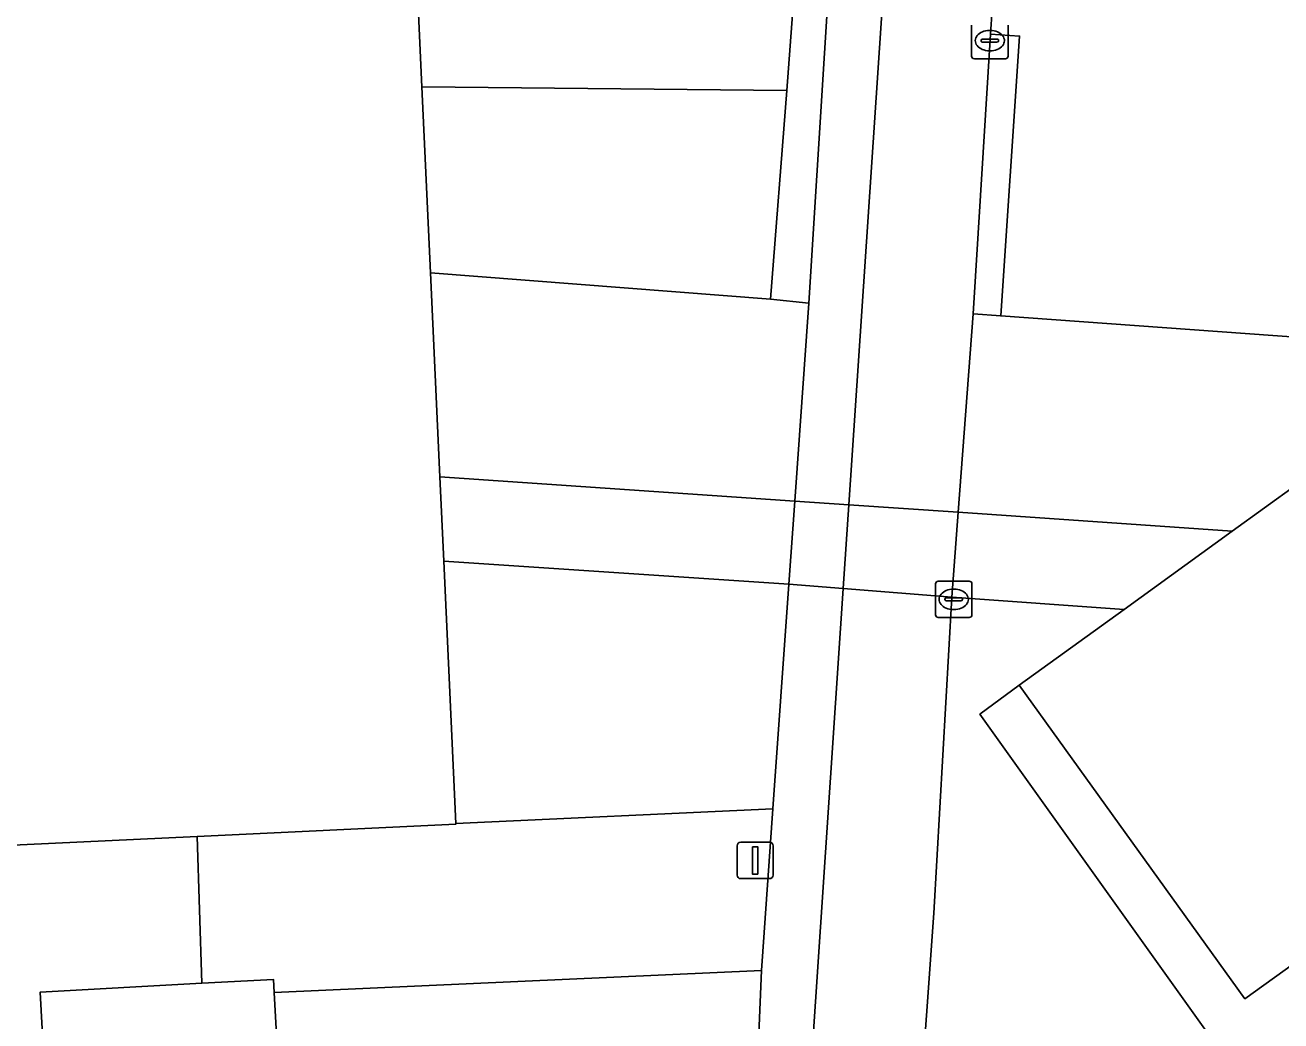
# Model space of a CAD drawing. Extents: x 161084 to 161928, y 385354 to 386522.
# Drawn here: x 161388.44 to 161422.94, y 386104.25 to 386131.62 of the extents above; entities that cross this region are included whole.
import ezdxf

# ---------------------------------------------------------------- set-up
doc = ezdxf.new("R2010")
doc.units = 0
for name, color, linetype in [('IMGEO_Erf', 7, 'Continuous'), ('IMGEO_Groenvoorziening', 7, 'Continuous'), ('IMGEO_Haag', 7, 'Continuous'), ('IMGEO_Hek', 7, 'Continuous'), ('IMGEO_Kolk', 7, 'Continuous'), ('IMGEO_Lichtmast', 7, 'Continuous'), ('IMGEO_Pand', 7, 'Continuous'), ('IMGEO_Pand_overbouw', 7, 'Continuous'), ('IMGEO_Voetpad_open', 7, 'Continuous')]:
    doc.layers.add(name, color=color, linetype=linetype)

msp = doc.modelspace()

# ---------------------------------------------------------------- linework, layer by layer
at = {"layer": 'IMGEO_Erf'}
msp.add_lwpolyline([(161406.585, 386073.769), (161408.569, 386103.243), (161408.668, 386105.633), (161395.279, 386105.029), (161395.405, 386102.707), (161388.999, 386102.359), (161388.853, 386105.043), (161393.287, 386105.284), (161393.164, 386109.32), (161378.756, 386108.637), (161379.479, 386123.262)], dxfattribs=at)
at = {"layer": 'IMGEO_Groenvoorziening'}
for points in [[(161408.467, 386132.599), (161404.59, 386132.836), (161405.427, 386144.019), (161395.58, 386144.687), (161393.455, 386144.831), (161384.074, 386145.467), (161384.471, 386137.474), (161398.958, 386138.152), (161399.337, 386129.922), (161409.364, 386129.823), (161409.601, 386132.894)], [(161449.228, 386100.463), (161442.834, 386104.937), (161449.284, 386114.726), (161458.209, 386114.726), (161458.157, 386116.169), (161458.993, 386128.24), (161459.832, 386140.363), (161456.855, 386140.563), (161453.196, 386140.808), (161438.92, 386141.764), (161443.081, 386130.663), (161441.452, 386129.535), (161441.488, 386129.485), (161446.514, 386122.521), (161447.762, 386120.791), (161422.133, 386102.231), (161420.258, 386104.859), (161419.525, 386105.885), (161414.675, 386112.68), (161415.756, 386113.476), (161418.636, 386115.558), (161413.9, 386115.894), (161413.411, 386107.214), (161412.791, 386098.649)]]:
    msp.add_lwpolyline(points, dxfattribs=at)
for points in [[(161438.92, 386141.764), (161421.667, 386142.92), (161415.332, 386136.844), (161417.062, 386136.751), (161416.891, 386133.983), (161415.147, 386134.09), (161414.965, 386131.369), (161415.763, 386131.314), (161415.247, 386123.627), (161425.008, 386122.924), (161434.674, 386129.969), (161438.911, 386133.057), (161440.268, 386131.176), (161441.452, 386129.535), (161443.081, 386130.663)], [(161415.247, 386123.627), (161415.763, 386131.314), (161414.965, 386131.369), (161414.487, 386123.682)], [(161399.573, 386124.806), (161408.922, 386124.087), (161409.364, 386129.823), (161399.337, 386129.922)], [(161400.27, 386109.675), (161408.981, 386110.078), (161409.426, 386116.249), (161399.938, 386116.884)]]:
    msp.add_lwpolyline(points, close=True, dxfattribs=at)
at = {"layer": 'IMGEO_Haag'}
msp.add_lwpolyline([(161415.247, 386123.627), (161415.763, 386131.314), (161414.965, 386131.369), (161414.487, 386123.682)], close=True, dxfattribs=at)
at = {"layer": 'IMGEO_Hek'}
msp.add_lwpolyline([(161393.287, 386105.284), (161393.164, 386109.32)], dxfattribs=at)
at = {"layer": 'IMGEO_Kolk'}
for p, q in [((161414.446, 386130.765), (161414.446, 386131.617)), ((161414.934, 386131.471), (161414.959, 386131.471)), ((161415.447, 386131.617), (161415.447, 386130.765)), ((161414.705, 386131.185), (161414.705, 386131.197)), ((161415.143, 386131.148), (161414.745, 386131.148)), ((161414.748, 386131.234), (161415.146, 386131.234)), ((161415.189, 386131.197), (161415.189, 386131.185)), ((161415.373, 386130.691), (161414.521, 386130.691)), ((161414.957, 386130.911), (161414.932, 386130.911)), ((161413.454, 386115.41), (161413.454, 386116.262)), ((161413.529, 386116.336), (161414.381, 386116.336)), ((161414.455, 386116.262), (161414.455, 386115.41)), ((161413.713, 386115.83), (161413.713, 386115.842)), ((161414.151, 386115.793), (161413.753, 386115.793)), ((161413.756, 386115.879), (161414.154, 386115.879)), ((161413.942, 386116.116), (161413.967, 386116.116)), ((161414.197, 386115.842), (161414.197, 386115.83)), ((161413.965, 386115.556), (161413.94, 386115.556)), ((161414.381, 386115.336), (161413.529, 386115.336))]:
    msp.add_line(p, q, dxfattribs=at)
for points in [[(161414.446, 386130.765), (161414.446, 386131.617)], [(161415.447, 386131.617), (161415.447, 386130.765)], [(161415.373, 386130.691), (161414.521, 386130.691)], [(161413.454, 386115.41), (161413.454, 386116.262)], [(161413.529, 386116.336), (161414.381, 386116.336)], [(161414.455, 386116.262), (161414.455, 386115.41)], [(161414.381, 386115.336), (161413.529, 386115.336)]]:
    msp.add_lwpolyline(points, dxfattribs=at)
for centre, radius, start, end in [((161414.745, 386131.194), 0.0403, 85.8775, 175.7526), ((161414.742, 386131.184), 0.0366, 178.938, 274.7102), ((161415.146, 386131.191), 0.043, 264.8664, 352.4533), ((161415.15, 386131.196), 0.0386, 1.7309, 96.639), ((161414.523, 386130.767), 0.0765, 181.552, 268.448), ((161414.523, 386130.767), 0.0765, 181.552, 268.448), ((161415.371, 386130.767), 0.0765, 271.552, 358.448), ((161415.371, 386130.767), 0.0765, 271.552, 358.448), ((161413.531, 386116.26), 0.0765, 91.552, 178.448), ((161413.531, 386116.26), 0.0765, 91.552, 178.448), ((161414.379, 386116.26), 0.0765, 1.552, 88.448), ((161414.379, 386116.26), 0.0765, 1.552, 88.448), ((161413.753, 386115.839), 0.0403, 85.8775, 175.7526), ((161413.75, 386115.829), 0.0366, 178.938, 274.7102), ((161414.154, 386115.836), 0.043, 264.8664, 352.4533), ((161414.158, 386115.841), 0.0386, 1.7309, 96.639), ((161413.531, 386115.412), 0.0765, 181.552, 268.448), ((161413.531, 386115.412), 0.0765, 181.552, 268.448), ((161414.379, 386115.412), 0.0765, 271.552, 358.448), ((161414.379, 386115.412), 0.0765, 271.552, 358.448)]:
    msp.add_arc(centre, radius, start, end, dxfattribs=at)
for centre, major_axis, ratio, start_param, end_param in [((161414.933, 386131.191), (-0.387, 0.002), 0.722429, 4.712389, 7.853982), ((161414.958, 386131.191), (-0.39, 0.002), 0.717154, 1.570796, 4.712389), ((161413.941, 386115.836), (-0.387, 0.002), 0.722429, 4.712389, 7.853982), ((161413.966, 386115.836), (-0.39, 0.002), 0.717154, 1.570796, 4.712389)]:
    msp.add_ellipse(centre, major_axis=major_axis, ratio=ratio, start_param=start_param, end_param=end_param, dxfattribs=at)
at = {"layer": 'IMGEO_Lichtmast'}
for p, q in [((161408, 386108.26), (161408, 386109.06)), ((161408, 386109.06), (161408, 386108.26)), ((161408.1, 386109.16), (161408.89, 386109.16)), ((161408.89, 386109.16), (161408.1, 386109.16)), ((161408.99, 386109.06), (161408.99, 386108.26)), ((161408.99, 386108.26), (161408.99, 386109.06)), ((161408.89, 386108.16), (161408.1, 386108.16)), ((161408.1, 386108.16), (161408.89, 386108.16))]:
    msp.add_line(p, q, dxfattribs=at)
msp.add_lwpolyline([(161408.42, 386109.035), (161408.57, 386109.035), (161408.57, 386108.285), (161408.42, 386108.285), (161408.42, 386109.035)], dxfattribs=at)
for centre, start, end in [((161408.1, 386109.06), 90, 180), ((161408.1, 386109.06), 90, 180), ((161408.89, 386109.06), 0, 90), ((161408.89, 386109.06), 360, 90), ((161408.1, 386108.26), 180, 270), ((161408.1, 386108.26), 180, 270), ((161408.89, 386108.26), 270, 0), ((161408.89, 386108.26), 270, 0)]:
    msp.add_arc(centre, 0.1, start, end, dxfattribs=at)
at = {"layer": 'IMGEO_Pand'}
for points in [[(161344.517, 386107.956), (161350.932, 386108.253), (161352.072, 386125.115), (161379.479, 386123.262), (161378.756, 386108.637), (161393.164, 386109.32), (161400.271, 386109.657), (161400.27, 386109.675), (161399.938, 386116.884), (161399.831, 386119.206), (161399.573, 386124.806), (161399.337, 386129.922), (161398.958, 386138.152), (161384.471, 386137.474), (161360.361, 386136.344), (161360.54, 386139.815), (161360.555, 386140.116), (161360.358, 386140.107), (161335.394, 386138.926), (161336.856, 386107.603)], [(161446.514, 386122.521), (161441.488, 386129.485), (161441.452, 386129.535), (161440.268, 386131.176), (161421.61, 386117.713), (161418.636, 386115.558), (161415.756, 386113.476), (161421.955, 386104.857)], [(161395.259, 386105.392), (161393.287, 386105.284), (161388.853, 386105.043), (161388.999, 386102.359), (161395.405, 386102.707), (161395.279, 386105.029)]]:
    msp.add_lwpolyline(points, close=True, dxfattribs=at)
at = {"layer": 'IMGEO_Pand_overbouw'}
msp.add_lwpolyline([(161446.514, 386122.521), (161421.955, 386104.857), (161415.756, 386113.476), (161414.675, 386112.68), (161420.258, 386104.859), (161422.133, 386102.231), (161447.762, 386120.791)], close=True, dxfattribs=at)
at = {"layer": 'IMGEO_Voetpad_open'}
for points in [[(161411.128, 386141.883), (161410.7, 386135.611), (161410.624, 386134.364), (161409.976, 386123.979), (161409.589, 386118.537), (161411.071, 386118.435), (161412.757, 386143.55)], [(161418.591, 386143.126), (161412.757, 386143.55), (161411.071, 386118.435), (161414.076, 386118.229), (161414.487, 386123.682), (161414.965, 386131.369), (161415.147, 386134.09), (161415.332, 386136.844), (161415.561, 386140.256)], [(161409.601, 386132.894), (161409.364, 386129.823), (161408.922, 386124.087), (161409.976, 386123.979), (161410.624, 386134.364)], [(161411.147, 386074.107), (161412.695, 386097.316), (161409.668, 386097.529), (161410.917, 386116.131), (161409.426, 386116.249), (161408.981, 386110.078), (161408.668, 386105.633), (161408.569, 386103.243), (161406.585, 386073.769)]]:
    msp.add_lwpolyline(points, dxfattribs=at)
for points in [[(161438.911, 386133.057), (161434.674, 386129.969), (161425.008, 386122.924), (161415.247, 386123.627), (161414.487, 386123.682), (161414.076, 386118.229), (161421.61, 386117.713), (161440.268, 386131.176)], [(161399.831, 386119.206), (161409.589, 386118.537), (161409.976, 386123.979), (161408.922, 386124.087), (161399.573, 386124.806)], [(161420.258, 386104.859), (161422.133, 386102.231), (161447.762, 386120.791), (161446.514, 386122.521), (161421.955, 386104.857), (161415.756, 386113.476), (161414.675, 386112.68), (161419.525, 386105.885)], [(161399.938, 386116.884), (161409.426, 386116.249), (161409.589, 386118.537), (161399.831, 386119.206)], [(161409.589, 386118.537), (161409.426, 386116.249), (161410.917, 386116.131), (161411.071, 386118.435)], [(161413.9, 386115.894), (161414.076, 386118.229), (161411.071, 386118.435), (161410.917, 386116.131)], [(161418.636, 386115.558), (161421.61, 386117.713), (161414.076, 386118.229), (161413.9, 386115.894)], [(161412.791, 386098.649), (161413.411, 386107.214), (161413.9, 386115.894), (161410.917, 386116.131), (161409.668, 386097.529), (161412.695, 386097.316)], [(161400.271, 386109.657), (161393.164, 386109.32), (161393.287, 386105.284), (161395.259, 386105.392), (161395.279, 386105.029), (161408.668, 386105.633), (161408.981, 386110.078), (161400.27, 386109.675)]]:
    msp.add_lwpolyline(points, close=True, dxfattribs=at)

doc.saveas('drawing.dxf')
